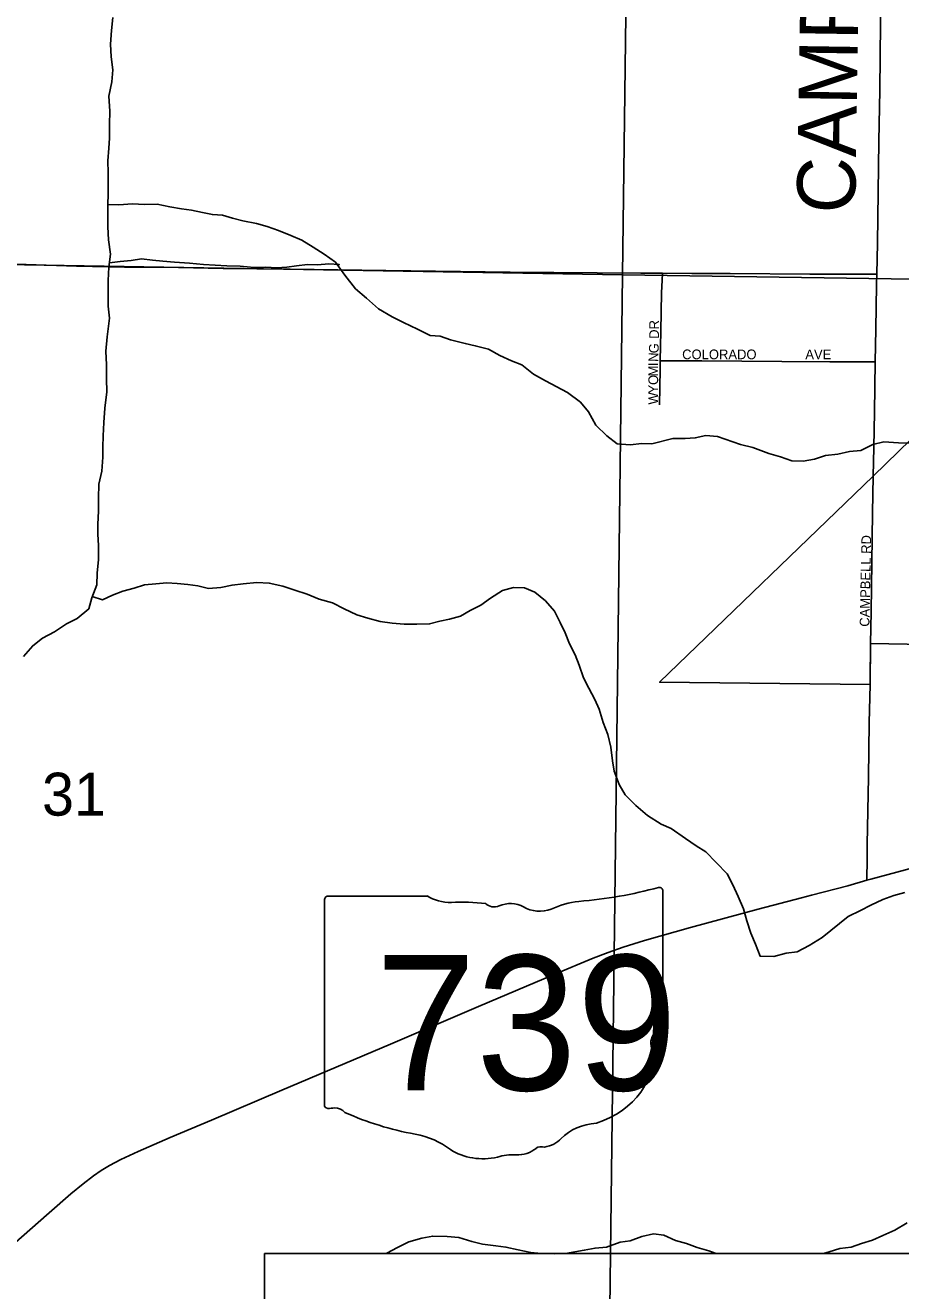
# Model space of a CAD drawing. Extents: x -9.1 to 34, y -3.1 to 22.
# Drawn here: x 2.64 to 3.493, y 17.795 to 19.029 of the extents above; entities that cross this region are included whole.
import ezdxf

# ---------------------------------------------------------------- set-up
doc = ezdxf.new("R2010")
doc.units = 0
for name, color, linetype in [('GM_X_City_Street', 7, 'Continuous'), ('GM_X_City_Street_Text', 7, 'Continuous'), ('GM_X_Corporation', 7, 'Continuous'), ('GM_X_County_Road', 7, 'Continuous'), ('GM_X_County_Road_Text', 7, 'Continuous'), ('GM_X_Minor_River', 7, 'Continuous'), ('GM_X_Section', 7, 'Continuous'), ('GM_X_Section_Text', 7, 'Continuous'), ('GM_X_State_Location', 7, 'Continuous'), ('GM_X_State_Route', 7, 'Continuous'), ('GM_X_State_Shield', 7, 'Continuous'), ('GM_X_Township_Subdivision', 7, 'Continuous'), ('GM_X_Township_Subdivision_Text', 7, 'Continuous'), ('SH_Text', 7, 'Continuous')]:
    doc.layers.add(name, color=color, linetype=linetype)

msp = doc.modelspace()

# ---------------------------------------------------------------- linework, layer by layer
at = {"layer": 'GM_X_City_Street'}
msp.add_lwpolyline([(3.4636, 18.4263), (3.4641, 18.4573), (3.4656, 18.5536), (3.466, 18.5895)], dxfattribs=at)
at = {"layer": 'GM_X_Corporation'}
msp.add_lwpolyline([(3.9702, 18.7789), (3.7187, 18.7874), (3.7185, 18.7677), (3.6498, 18.7686), (3.466, 18.5895), (3.258, 18.3886), (3.4632, 18.3864), (3.4636, 18.4263), (3.7136, 18.4219), (3.7115, 18.305), (3.7849, 18.3618), (3.8139, 18.3843), (3.9018, 18.4526), (3.9399, 18.4822), (4.0083, 18.5352)], dxfattribs=at)
at = {"layer": 'GM_X_County_Road'}
for points in [[(3.4696, 18.7864), (3.4702, 18.8166), (3.4715, 18.9161), (3.4726, 18.9659), (3.4733, 19.0312), (3.4756, 19.1743), (3.4768, 19.2396), (3.4778, 19.3018), (3.4796, 19.3764), (3.4806, 19.4386), (3.4813, 19.4884), (3.4827, 19.5475), (3.4841, 19.6097), (3.485, 19.6719), (3.4863, 19.7403), (3.4866, 19.7683), (3.4863, 19.7746), (3.4861, 19.7766), (3.4856, 19.7782)], [(2.6, 18.7967), (2.631, 18.7961), (2.69, 18.7943), (2.7366, 18.7934), (2.7894, 18.793), (2.8329, 18.7921), (2.8981, 18.7912), (2.9912, 18.7899), (3.1124, 18.7884), (3.2397, 18.7875), (3.2607, 18.7874)], [(3.2607, 18.7874), (3.2894, 18.7872), (3.3267, 18.787), (3.4043, 18.7865), (3.4447, 18.7864), (3.4602, 18.7864), (3.4696, 18.7864)], [(3.4681, 18.701), (3.4687, 18.7327), (3.4694, 18.7762), (3.4696, 18.7864)], [(3.466, 18.5895), (3.4667, 18.6176), (3.4673, 18.6518), (3.4681, 18.701)], [(3.4632, 18.3864), (3.4631, 18.3906), (3.4636, 18.4263)], [(3.46, 18.1955), (3.4602, 18.2167), (3.4604, 18.2302), (3.4615, 18.2959), (3.4622, 18.3491), (3.4632, 18.3864)]]:
    msp.add_lwpolyline(points, dxfattribs=at)
at = {"layer": 'GM_X_Minor_River'}
for points in [[(2.6383, 18.4136), (2.6472, 18.4241), (2.6568, 18.4315), (2.6686, 18.4377), (2.6801, 18.4455), (2.6904, 18.4506), (2.7019, 18.4603), (2.7047, 18.4709), (2.7098, 18.4837), (2.71, 18.495), (2.7113, 18.5083), (2.7112, 18.5219), (2.7106, 18.5329), (2.7108, 18.5424), (2.7114, 18.5557), (2.7112, 18.5682), (2.7118, 18.5818), (2.7146, 18.5943), (2.7156, 18.6079), (2.7154, 18.6178), (2.716, 18.6288), (2.7166, 18.6417), (2.7175, 18.6557), (2.7193, 18.6716), (2.7191, 18.6845), (2.719, 18.6981), (2.7185, 18.7114), (2.7198, 18.7254), (2.722, 18.7436), (2.7207, 18.7553), (2.7209, 18.7682), (2.7207, 18.7804), (2.7213, 18.7932), (2.723, 18.8061), (2.721, 18.8198), (2.7204, 18.8327), (2.7203, 18.8452), (2.7207, 18.8736), (2.7209, 18.8854), (2.7204, 18.8971), (2.7213, 18.9093), (2.7222, 18.9191), (2.7221, 18.9324), (2.7223, 18.9453), (2.7214, 18.9601), (2.7243, 18.974), (2.7252, 18.9858), (2.7236, 18.9983), (2.723, 19.0108), (2.724, 19.0241), (2.7253, 19.0366)], [(2.7204, 18.8543), (2.731, 18.8541), (2.7443, 18.855), (2.7563, 18.8544), (2.7684, 18.8546), (2.7809, 18.8521), (2.7922, 18.85), (2.802, 18.8487), (2.8125, 18.8466), (2.8223, 18.8446), (2.8322, 18.844), (2.8419, 18.8412), (2.8521, 18.8384), (2.8653, 18.8359), (2.8758, 18.833), (2.8867, 18.8291), (2.8988, 18.8243), (2.9093, 18.8196), (2.9205, 18.8129), (2.9313, 18.8059), (2.9422, 18.7982), (2.9514, 18.7855), (2.9618, 18.772), (2.9726, 18.7631), (2.9841, 18.7527), (2.9973, 18.7449), (3.0085, 18.7394), (3.022, 18.7327), (3.0344, 18.7268), (3.0442, 18.7259), (3.0543, 18.7223), (3.0687, 18.719), (3.0784, 18.7166), (3.0912, 18.7133), (3.1025, 18.7071), (3.1137, 18.7019), (3.1239, 18.698), (3.1351, 18.6891), (3.1467, 18.6824), (3.1684, 18.671), (3.1808, 18.6617), (3.1889, 18.6521), (3.1959, 18.6391), (3.2067, 18.6287), (3.2168, 18.6209), (3.2292, 18.6199), (3.2406, 18.6213), (3.2504, 18.6211), (3.2709, 18.6261), (3.283, 18.6262), (3.2928, 18.6268), (3.3031, 18.6293), (3.3144, 18.6283), (3.337, 18.6204), (3.349, 18.6175), (3.3644, 18.6116), (3.3757, 18.6083), (3.387, 18.6043), (3.3979, 18.6041), (3.4089, 18.6062), (3.4196, 18.6095), (3.4317, 18.6111), (3.4431, 18.6136), (3.4541, 18.6146), (3.4659, 18.6204), (3.4765, 18.6229), (3.4909, 18.6219), (3.5018, 18.6217)], [(2.7219, 18.7974), (2.7324, 18.7987), (2.743, 18.7997), (2.7532, 18.8014), (2.7638, 18.8001), (2.774, 18.7992), (2.7853, 18.7982), (2.8, 18.7972), (2.8136, 18.7958), (2.8363, 18.7947), (2.8495, 18.7944), (2.8631, 18.7931), (2.874, 18.7933), (2.885, 18.7927), (2.8948, 18.7933), (2.9043, 18.7946), (2.9149, 18.796), (2.9247, 18.7954), (2.9357, 18.7964), (2.9459, 18.7958), (2.9455, 18.7958)], [(2.7052, 18.4723), (2.7152, 18.4688), (2.7251, 18.4735), (2.735, 18.4775), (2.746, 18.4804), (2.7563, 18.4836), (2.7673, 18.4846), (2.7779, 18.4855), (2.7881, 18.485), (2.7983, 18.484), (2.8081, 18.4827), (2.8186, 18.4799), (2.8304, 18.4808), (2.8414, 18.4833), (2.8523, 18.4846), (2.8656, 18.4859), (2.8777, 18.4853), (2.8909, 18.4824), (2.9025, 18.4785), (2.9146, 18.4745), (2.9262, 18.4697), (2.9394, 18.4661), (2.9506, 18.4602), (2.963, 18.4543), (2.9739, 18.4511), (2.9856, 18.4478), (2.9973, 18.4461), (3.0093, 18.4451), (3.0214, 18.4453), (3.0339, 18.4455), (3.0438, 18.448), (3.0533, 18.4501), (3.0639, 18.4529), (3.0735, 18.4585), (3.0837, 18.4636), (3.0933, 18.4706), (3.1051, 18.478), (3.1158, 18.4809), (3.1264, 18.4807), (3.1365, 18.4763), (3.1469, 18.4678), (3.1555, 18.4578), (3.1613, 18.4467), (3.1661, 18.4368), (3.1701, 18.4261), (3.1756, 18.4154), (3.1796, 18.4051), (3.1839, 18.3929), (3.189, 18.3829), (3.1949, 18.3718), (3.1993, 18.3623), (3.2032, 18.3493), (3.2076, 18.3375), (3.2104, 18.3253), (3.2121, 18.312), (3.2138, 18.3017), (3.2185, 18.2887), (3.2244, 18.2788), (3.2348, 18.2684), (3.2463, 18.2587), (3.2594, 18.2501), (3.2692, 18.2458), (3.2834, 18.2361), (3.2935, 18.2291), (3.3032, 18.2232), (3.3133, 18.2128), (3.3237, 18.2016), (3.3295, 18.1909), (3.3347, 18.1798), (3.3397, 18.1676), (3.343, 18.1558), (3.3469, 18.144), (3.3513, 18.1333), (3.356, 18.1214), (3.3692, 18.1212), (3.3814, 18.1244), (3.392, 18.1258), (3.4038, 18.132), (3.4164, 18.1397), (3.4417, 18.1602), (3.4539, 18.166), (3.4638, 18.1712), (3.4756, 18.1766), (3.4863, 18.1806), (3.4969, 18.1835)], [(3.4176, 17.8317), (3.4231, 17.8333), (3.4337, 17.8365), (3.4447, 17.8378), (3.4546, 17.8414), (3.4653, 17.8447), (3.4755, 17.8491), (3.4873, 17.8542), (3.4992, 17.8615)], [(2.9918, 17.8317), (2.9921, 17.832), (3.0028, 17.8375), (3.0138, 17.843), (3.0264, 17.8466), (3.037, 17.8486), (3.051, 17.848), (3.0623, 17.8471), (3.0751, 17.8434), (3.0856, 17.8406), (3.0984, 17.8389), (3.1083, 17.8379), (3.1203, 17.8351), (3.1324, 17.8326), (3.1426, 17.8317), (3.1558, 17.8314), (3.1664, 17.8316), (3.1846, 17.8347), (3.1952, 17.8368), (3.2062, 17.8378), (3.2195, 17.8425), (3.2293, 17.8438), (3.2407, 17.8482), (3.2521, 17.8506), (3.2623, 17.8493), (3.2736, 17.8442), (3.2841, 17.8414), (3.2946, 17.8374), (3.3059, 17.8342), (3.3133, 17.8317)]]:
    msp.add_lwpolyline(points, dxfattribs=at)
at = {"layer": 'GM_X_Section'}
for points in [[(2.6, 18.7961), (3.222, 18.7858), (3.2347, 19.7726), (2.6, 19.7778)], [(2.9168, 17.7832), (3.2094, 17.7781), (3.222, 18.7858), (2.6, 18.7961)]]:
    msp.add_lwpolyline(points, dxfattribs=at)
for points in [[(3.2347, 19.7726), (4.2285, 19.7772), (4.2254, 18.771), (3.222, 18.7858)], [(3.222, 18.7858), (4.2254, 18.771), (4.2125, 17.7717), (3.2094, 17.7781)]]:
    msp.add_lwpolyline(points, close=True, dxfattribs=at)
at = {"layer": 'GM_X_State_Route'}
for points in [[(3.4639, 18.1965), (3.5059, 18.208), (3.5419, 18.2174), (3.5689, 18.2243), (3.5958, 18.2313), (3.6076, 18.2349), (3.6163, 18.2381), (3.6247, 18.2419), (3.6328, 18.2463), (3.6407, 18.2511), (3.6509, 18.2581), (3.6649, 18.2686)], [(3.4059, 18.181), (3.4413, 18.1902), (3.46, 18.1955), (3.4639, 18.1965)], [(2.6, 17.8152), (2.6283, 17.8404), (2.6632, 17.8713), (2.6843, 17.8898), (2.6963, 17.8996), (2.7063, 17.9072), (2.714, 17.9124), (2.722, 17.9173), (2.733, 17.9232), (2.75, 17.9311), (2.7813, 17.9447), (2.8214, 17.9616), (2.89, 17.9909), (2.9959, 18.0358), (3.0817, 18.0723), (3.156, 18.104), (3.1933, 18.1196), (3.2078, 18.1252), (3.2225, 18.1303), (3.2433, 18.1368), (3.2882, 18.1495), (3.3542, 18.1673), (3.3962, 18.1785), (3.4059, 18.181)]]:
    msp.add_lwpolyline(points, dxfattribs=at)
at = {"layer": 'GM_X_State_Shield'}
for p, q in [((2.9316, 18.1767), (2.9316, 17.9766)), ((3.0314, 18.1801), (2.9349, 18.1801)), ((3.2612, 18.0804), (3.2612, 18.1851)), ((3.2612, 18.0804), (3.2612, 18.0804))]:
    msp.add_line(p, q, dxfattribs=at)
for centre, major_axis, start_param, end_param in [((3.1438, 18.453), (0.3495, 0), 4.814394, 5.042369), ((3.2575, 18.1855), (0.00367, 0), 6.141152, 7.989035), ((2.9354, 18.1771), (0.00382, 0), 1.712693, 3.28349), ((3.0544, 18.2034), (0.037, 0), 4.042523, 4.731795), ((3.0666, 18.0678), (0.133, 0), 1.404758, 1.657858), ((3.1125, 18.155), (0.0222, 0), 0.950623, 2.079405), ((3.1884, 18.119), (0.0703, 0), 1.699011, 2.107814), ((3.0968, 18.1781), (0.0107, 0), 3.836095, 5.185415), ((3.1412, 18.1867), (0.0267, 0), 4.081561, 5.145723), ((3.2604, 18.0727), (0.00568, 0), 1.883978, 3.671073), ((3.2573, 18.08), (0.00393, 0), 5.05454, 6.418171), ((3.2242, 18.0595), (0.0341, 0), 5.934695, 6.695948), ((3.2743, 18.0366), (0.0248, 0), 2.387724, 3.262537), ((3.1634, 18.0233), (0.0874, 0), 5.101752, 6.440018), ((2.9354, 17.9761), (0.00385, 0), 3.00124, 4.508301), ((2.936, 17.9966), (0.0294, 0), 4.665946, 4.897461), ((2.942, 17.965), (0.0106, 0), 0.519207, 1.627899), ((3.0759, 18.1448), (0.2524, 0), 4.195997, 4.488961), ((3.2002, 17.9204), (0.0479, 0), 1.647645, 2.488434), ((3.0006, 17.8867), (0.079, 0), 0.823519, 1.323587), ((3.1396, 17.9572), (0.0282, 0), 4.937069, 5.64225), ((3.086, 17.964), (0.0501, 0), 4.026481, 4.996735), ((3.115, 17.8948), (0.0412, 0), 1.495662, 1.94098), ((3.1186, 17.949), (0.0267, 0), 4.691044, 5.507374), ((3.1428, 17.9297), (0.00752, 0), 1.147584, 2.315152)]:
    msp.add_ellipse(centre, major_axis=major_axis, ratio=0.8, start_param=start_param, end_param=end_param, dxfattribs=at)
at = {"layer": 'GM_X_Township_Subdivision'}
for points in [[(3.2587, 18.7019), (3.2593, 18.7308), (3.26, 18.7681), (3.2604, 18.7805), (3.2607, 18.7874)], [(3.258, 18.6589), (3.2586, 18.6935), (3.2587, 18.7019)], [(3.2587, 18.7019), (3.2648, 18.7019), (3.2991, 18.7019), (3.3771, 18.7014), (3.4239, 18.701), (3.4489, 18.7009), (3.4614, 18.701), (3.4681, 18.701)]]:
    msp.add_lwpolyline(points, dxfattribs=at)
at = {"layer": 'SH_Text'}
msp.add_lwpolyline([(2.873, 17.8317), (4.5258, 17.8317), (4.5258, 17.1445), (2.873, 17.1445)], close=True, dxfattribs=at)

# ---------------------------------------------------------------- texts
at = {"layer": 'GM_X_City_Street_Text'}
msp.add_text('CAMPBELL RD', height=0.00947, rotation=88.8195, dxfattribs=at).set_placement((3.4624, 18.4426))
at = {"layer": 'GM_X_County_Road_Text'}
msp.add_text('CAMPBELL', height=0.05682, rotation=89.0967, dxfattribs=at).set_placement((3.4485, 18.8454))
at = {"layer": 'GM_X_Section_Text'}
msp.add_text('31', height=0.04186, rotation=0, dxfattribs=at).set_placement((2.6563, 18.2585))
at = {"layer": 'GM_X_State_Location'}
for s in ['s', 'r']:
    msp.add_text(s, height=0.000189, dxfattribs=at).set_placement((3.0927, 18.0633))
msp.add_text('739', height=0.000189, rotation=0, dxfattribs=at).set_placement((3.0258, 18.0495))
at = {"layer": 'GM_X_State_Shield'}
msp.add_text('739', height=0.13184, dxfattribs=at).set_placement((2.9811, 17.9907))
at = {"layer": 'GM_X_Township_Subdivision_Text'}
for s, rotation, p in [('DR', 90, (3.2574, 18.7234)), ('G', 87.1791, (3.2569, 18.7091)), ('N', 87.7924, (3.2566, 18.7008)), ('COLORADO', 0, (3.28, 18.7035)), ('AVE', 0, (3.4, 18.7035)), ('I', 89.4319, (3.2566, 18.6967)), ('M', 89.9818, (3.2566, 18.6868)), ('O', 89.9781, (3.2566, 18.6784)), ('Y', 89.9781, (3.2566, 18.6701)), ('W', 89.9832, (3.2566, 18.6593))]:
    msp.add_text(s, height=0.00947, rotation=rotation, dxfattribs=at).set_placement(p)

doc.saveas('drawing.dxf')
